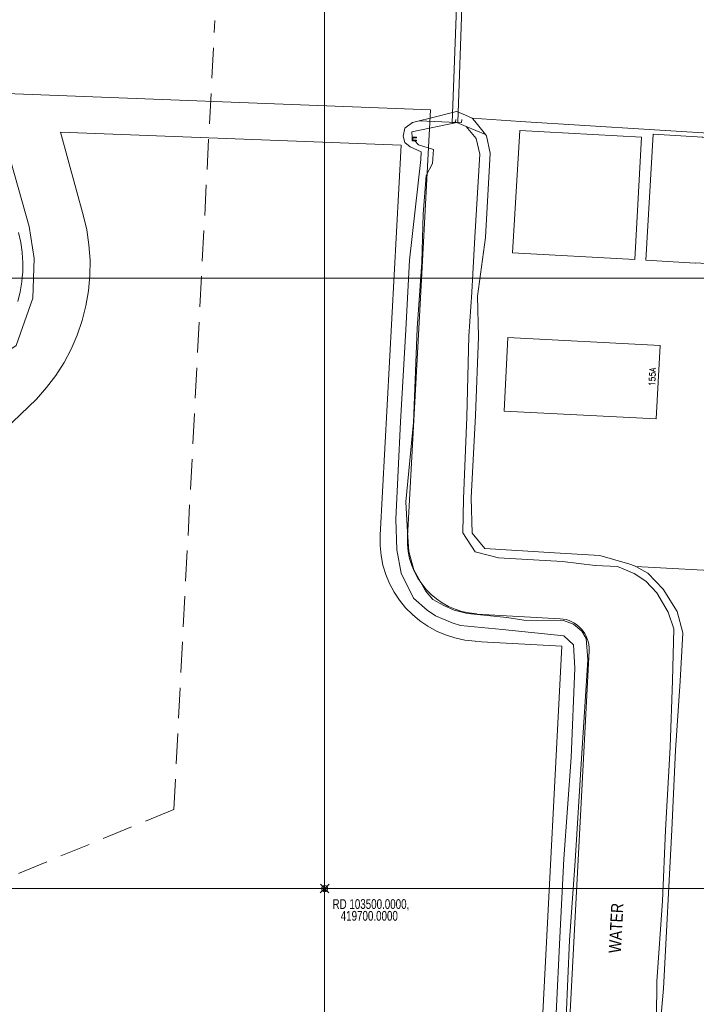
# Model space of a CAD drawing. Header units: metres. Extents: x 102313 to 104557, y 415820 to 422103.
# Tile 631 of 656: x 103450 to 103561, y 419681 to 419842. Entities that reach past the tile are written whole.
import ezdxf
from ezdxf.enums import TextEntityAlignment as Align

# ---------------------------------------------------------------- set-up
doc = ezdxf.new("R2010")
doc.units = ezdxf.units.M
doc.header["$MEASUREMENT"] = 0
doc.linetypes.add('( Dashed )', pattern=[0.75, 0.5, -0.25])
doc.linetypes.add('DGN Style 5', pattern=[84.730388, 36.313023, -48.417365])
for name, color, linetype, lineweight in [('00-Bouwgrens', 1, 'Continuous', 0), ('00-Coordinaten', 7, 'Continuous', 0), ('00-kavel', 52, 'Continuous', 0), ('00-Scheidingslijn- bh Saffier', 1, 'Continuous', 0), ('00-Tekst-02', 7, 'Continuous', 0), ('Duiker', 12, 'DGN Style 5', 0), ('Hoofdgebouw', 1, 'Continuous', 0), ('Huisnummers_BAG', 7, 'Continuous', 0), ('Muur', 12, 'Continuous', 0), ('Oever_slootkant', 92, 'Continuous', 0), ('Terrein_groenvoorziening', 3, 'Continuous', 0), ('Terrein_weiland', 3, 'Continuous', 0), ('water', 2, 'Continuous', 0)]:
    doc.layers.add(name, color=color, linetype=linetype, lineweight=lineweight)
doc.styles.add('STYLE-ENGINEERING', font='ENGINEERING.shx')
doc.styles.add('Style-STANDARD', font='STANDARD.shx')
doc.styles.add('Style-WORKING', font='WORKING.shx')

# ---------------------------------------------------------------- blocks, each defined once
blk = doc.blocks.new('meetpunt_1')
at = {"linetype": 'ByBlock', "lineweight": -2}
blk.add_hatch(color=0, dxfattribs=at).paths.add_polyline_path([(-50000, 0, 0.414213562), (0, -50000), (0, 0)], flags=16)
at = {"color": 0, "linetype": 'ByBlock', "lineweight": -2}
for p, q in [((100000, 0), (-100000, 0)), ((0, 100000), (0, -100000))]:
    blk.add_line(p, q, dxfattribs=at)
blk.add_circle((0, 0), 50000, dxfattribs=at)

msp = doc.modelspace()

# ---------------------------------------------------------------- linework, layer by layer
at = {"layer": '00-Bouwgrens'}
for p, q in [((103538.851, 419739.7), (103524.667, 419740.465)), ((103535.725, 419679.623), (103538.851, 419739.7))]:
    msp.add_line(p, q, dxfattribs=at)
at = {"layer": '00-Bouwgrens', "flags": 128}
msp.add_lwpolyline([(103509.084, 419757.915), (103512.535, 419821.793), (103456.694, 419823.938), (103460.485, 419810.204), (103461.011, 419807.947), (103461.381, 419805.467), (103461.555, 419802.969), (103461.529, 419800.465), (103461.304, 419797.97), (103460.882, 419795.502), (103460.265, 419793.073), (103459.457, 419790.703), (103458.464, 419788.403), (103457.289, 419786.188), (103455.946, 419784.08), (103454.438, 419782.08), (103452.775, 419780.206), (103447.526, 419775.163)], dxfattribs=at)
at = {"layer": '00-Bouwgrens', "extrusion": (0, 0, -1)}
msp.add_arc((-103525.56, 419757.025), 16.5, 273.19182, 3.09196, dxfattribs=at)
at = {"layer": '00-Coordinaten'}
for p, q in [((103500, 420000), (103500, 417600)), ((104100, 419800), (102600, 419800)), ((104100, 419700), (102600, 419700))]:
    msp.add_line(p, q, dxfattribs=at)
at = {"layer": '00-kavel', "flags": 128}
msp.add_lwpolyline([(103540.186, 419678.752), (103543.319, 419738.968, 0.4136541), (103538.595, 419744.221), (103524.91, 419744.959), (103524.892, 419745.043, -0.4137032), (103513.578, 419757.672), (103515.905, 419800.757), (103517.356, 419827.612), (103443.486, 419830.45)], format="xyb", dxfattribs=at)
msp.add_lwpolyline([(103449.821, 419807.497), (103450.197, 419805.883), (103450.438, 419804.271), (103450.508, 419803.269), (103450.551, 419802.645), (103450.534, 419801.016), (103450.457, 419800.16), (103450.388, 419799.393), (103450.113, 419797.787), (103449.712, 419796.207)], dxfattribs=at)
at = {"layer": '00-Scheidingslijn- bh Saffier', "linetype": '( Dashed )', "ltscale": 10}
for q in [(103482.002, 419842.243), (103165.804, 419585.862)]:
    msp.add_line((103475.275, 419712.94), q, dxfattribs=at)
at = {"layer": 'Duiker', "flags": 128}
for points in [[(103522.201, 419860.817), (103520.905, 419825.476), (103521.461, 419825.629), (103522.927, 419860.797), (103523.006, 419862.692), (103522.267, 419862.611), (103522.201, 419860.817)], [(103523.054, 419860.794), (103521.839, 419825.586), (103522.451, 419825.553), (103523.682, 419860.776), (103523.753, 419862.819), (103523.121, 419862.721), (103523.054, 419860.794)]]:
    msp.add_lwpolyline(points, dxfattribs=at)
at = {"layer": 'Hoofdgebouw', "flags": 128}
for points in [[(103550.831, 419803.094), (103551.936, 419823.138), (103531.976, 419824.216), (103530.785, 419804.191), (103550.831, 419803.094)], [(103560.725, 419802.529), (103596.352, 419800.477), (103597.51, 419820.997), (103561.941, 419823.082), (103561.944, 419823.131), (103553.839, 419823.615), (103552.621, 419802.943), (103560.722, 419802.479), (103560.725, 419802.529)], [(103529.389, 419778.223), (103554.345, 419776.946), (103554.962, 419789.002), (103530.006, 419790.279), (103529.389, 419778.223)]]:
    msp.add_lwpolyline(points, dxfattribs=at)
at = {"layer": 'Muur', "flags": 128}
for points in [[(103514.36, 419823.109), (103515.054, 419823.124), (103515.056, 419823.024)], [(103514.767, 419822.526), (103514.364, 419822.52), (103514.36, 419823.109)], [(103515.056, 419823.024), (103514.461, 419823.011), (103514.463, 419822.621), (103515.073, 419822.63), (103515.074, 419822.53), (103514.767, 419822.526)]]:
    msp.add_lwpolyline(points, dxfattribs=at)
at = {"layer": 'Oever_slootkant', "flags": 128}
for points in [[(103515.467, 419825.798), (103517.284, 419826.257), (103521.62, 419827.352), (103522.583, 419826.929)], [(103522.583, 419826.929), (103524.188, 419826.223)], [(103538.513, 419691.964), (103539.182, 419704.854), (103540.38, 419721.454), (103540.994, 419736.124), (103540.803, 419739.924), (103539.17, 419741.432), (103529.149, 419742.46), (103522.281, 419743.104), (103520.885, 419743.561), (103518.154, 419744.691), (103516.825, 419745.613), (103514.578, 419747.594), (103512.515, 419751.679), (103511.8, 419755.487), (103511.655, 419760.546), (103512.439, 419776.498), (103513.315, 419791.532), (103513.92, 419802.962), (103515.753, 419819.472), (103515.836, 419820.73), (103514.033, 419821.545), (103513.16, 419822.224), (103512.844, 419823.313), (103513.16, 419824.593), (103514.397, 419825.528), (103515.467, 419825.798)], [(103515.467, 419825.798), (103521.676, 419825.507)], [(103524.188, 419826.223), (103524.589, 419825.733), (103526.352, 419823.581)], [(103526.352, 419823.581), (103523.192, 419824.855)], [(103526.352, 419823.581), (103526.532, 419823.361), (103527.103, 419820.527), (103526.377, 419806.692), (103525.06, 419797.052), (103525.21, 419790.402), (103524.741, 419777.543), (103524.026, 419764.036), (103524.193, 419758.218), (103526.239, 419755.748), (103537.64, 419755), (103545.073, 419754.557), (103549.997, 419753.148), (103550.755, 419752.882), (103550.966, 419752.766)], [(103554.198, 419659.309), (103554.988, 419677.463), (103555.516, 419683.636), (103556.873, 419709.622), (103557.487, 419722.662), (103558.251, 419733.958), (103558.668, 419741.913), (103557.757, 419745.419), (103555.45, 419749.057), (103552.959, 419751.668), (103550.966, 419752.766)], [(103537.722, 419674.817), (103537.956, 419679.529), (103538.513, 419691.964)]]:
    msp.add_lwpolyline(points, dxfattribs=at)
at = {"layer": 'Terrein_groenvoorziening', "flags": 128}
msp.add_lwpolyline([(103437.175, 419858.459), (103437.812, 419857.681), (103444.308, 419834.027), (103451.554, 419808.464), (103452.406, 419803.244), (103452.193, 419796.746), (103449.423, 419788.969), (103438.985, 419781.928)], dxfattribs=at)
at = {"layer": 'Terrein_weiland', "flags": 128}
for points in [[(103524.188, 419826.223), (103532.1, 419825.7), (103553.2, 419824.4), (103598.3, 419821.6), (103635.879, 419818.417)], [(103550.966, 419752.766), (103631.537, 419748.42), (103631.727, 419748.402)]]:
    msp.add_lwpolyline(points, dxfattribs=at)
at = {"layer": 'water', "flags": 128}
for points in [[(103514.36, 419823.109), (103514.282, 419823.984), (103521.676, 419825.507)], [(103521.676, 419825.507), (103523.192, 419824.855)], [(103523.192, 419824.855), (103524.841, 419822.915), (103525.422, 419820.344), (103524.611, 419806.744), (103524.133, 419797.705), (103523.625, 419790.495), (103523.285, 419777.232), (103522.766, 419763.853), (103522.665, 419758.305), (103524.677, 419755.151), (103528.513, 419754.187), (103538.99, 419753.575), (103544.341, 419752.925), (103547.977, 419752.757), (103550.707, 419751.636), (103552.656, 419750.378), (103554.428, 419748.464), (103556.274, 419745.312), (103557.204, 419742.545), (103556.997, 419734.078), (103556.604, 419723.171), (103555.831, 419709.574), (103555.348, 419697.992), (103554.446, 419684.782), (103554.394, 419678.818)], [(103542.126, 419742.167), (103540.777, 419743.33), (103539.137, 419743.905), (103532.653, 419744.006), (103529.836, 419744.409), (103523.428, 419745.089), (103521.213, 419745.604), (103519.504, 419746.364), (103517.727, 419747.347), (103516.551, 419748.813), (103514.634, 419752.238), (103513.804, 419755.231), (103513.552, 419758.41), (103513.319, 419763.346), (103514.545, 419776.342), (103515.158, 419791.782), (103515.919, 419802.664), (103516.129, 419810.486), (103516.644, 419816.862), (103517.661, 419818.788), (103517.85, 419821.093), (103515.404, 419821.848), (103514.767, 419822.526)], [(103539.472, 419675.37), (103539.594, 419678.868), (103540.098, 419691.538), (103541.054, 419704.469), (103542.101, 419721.321), (103543.12, 419737.46), (103542.873, 419740.976), (103542.126, 419742.167)]]:
    msp.add_lwpolyline(points, dxfattribs=at)

# ---------------------------------------------------------------- block references
at = {"layer": '00-Coordinaten', "xscale": 1e-05, "yscale": 1e-05, "zscale": 1e-05, "rotation": 44.1407625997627}
msp.add_blockref('meetpunt_1', (103500, 419700), dxfattribs=at)

# ---------------------------------------------------------------- texts
at = {"layer": '00-Coordinaten', "insert": (103501.29, 419698.263), "char_height": 1.6, "attachment_point": 1, "rotation": 0.00001, "line_spacing_factor": 0.722889, "style": 'Style-WORKING'}
msp.add_mtext('\\H1x;\\W0.75;RD 103500.0000,\\P   419700.0000', dxfattribs=at)
at = {"layer": '00-Tekst-02', "linetype": 'Continuous', "lineweight": 0, "style": 'STYLE-ENGINEERING', "width": 0.85}
msp.add_text('WATER', height=2, rotation=87.02123, dxfattribs=at).set_placement((103548.543, 419689.384))
at = {"layer": 'Huisnummers_BAG', "color": 7, "linetype": 'Continuous', "lineweight": 0, "style": 'Style-STANDARD'}
msp.add_text('155A', height=1, rotation=87.08958, dxfattribs=at).set_placement((103553.696, 419783.839), align=Align.MIDDLE_CENTER)

doc.saveas('drawing.dxf')
